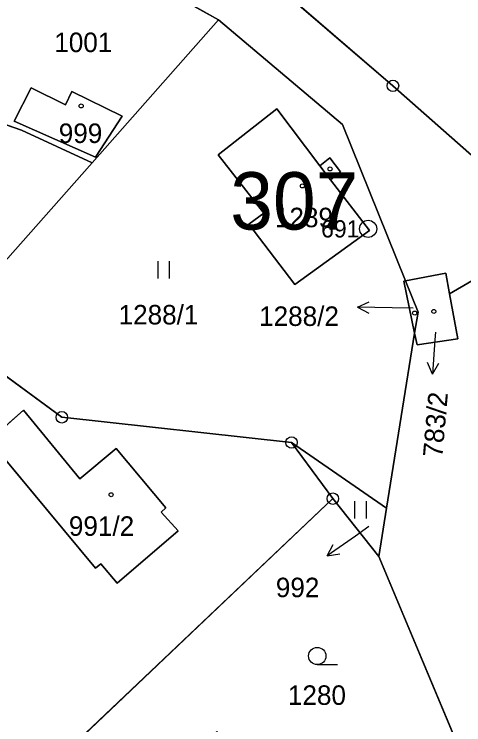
# Model space of a CAD drawing. Extents: x -689422 to -685210, y -987725 to -982160.
# Drawn here: x -686865 to -686825.9, y -985930.5 to -985868.5 of the extents above; entities that cross this region are included whole.
import ezdxf

# ---------------------------------------------------------------- set-up
doc = ezdxf.new("R2010")
doc.units = 0
for name, color, linetype in [('KN_Budovy', 7, 'Continuous'), ('KN_Budovy_cisla_domovni', 7, 'Continuous'), ('KN_Hranice_parcel', 7, 'Continuous'), ('KN_Hranice_parcel_vnitrni_kresba', 7, 'Continuous'), ('KN_Parcelni cisla', 7, 'Continuous'), ('KN_Parcelni cisla_sipky', 7, 'Continuous'), ('KN_Polygon parcely', 7, 'Continuous'), ('KN_POZEMKY_OSTATNI PLOCHA', 7, 'Continuous'), ('KN_POZEMKY_TTP', 7, 'Continuous'), ('KN_POZEMKY_VODNI_PLOCHA', 7, 'Continuous'), ('KN_POZEMKY_ZAHRADA', 7, 'Continuous'), ('KN_POZEMKY_ZASTAVENA PLOCHA', 7, 'Continuous'), ('KN_VYUZITI_07_vodni plocha_tok prirozeny', 7, 'Continuous'), ('KN_VYUZITI_17_ostatni plocha_ostatni komunikace', 7, 'Continuous'), ('KN_Značky bodu BP', 7, 'Continuous'), ('KN_Značky budov', 7, 'Continuous'), ('KN_Značky kultur', 7, 'Continuous')]:
    doc.layers.add(name, color=color, linetype=linetype)

msp = doc.modelspace()

# ---------------------------------------------------------------- linework, layer by layer
at = {"layer": 'KN_Budovy'}
for points in [[(-686857.95, -985881), (-686855.63, -985877.43), (-686859.99, -985875.28), (-686860.56, -985876.44), (-686863.54, -985874.96), (-686865.01, -985877.87)], [(-686840.57, -985892.1), (-686834.06, -985887.4), (-686837.48, -985882.97), (-686838.4, -985881.76), (-686842.15, -985876.78), (-686847.25, -985880.81), (-686843.28, -985885.88), (-686844.57, -985886.85)], [(-686830.94, -985891.78), (-686831.07, -985891.8), (-686830.14, -985896.35), (-686829.93, -985897.35), (-686826.37, -985896.82), (-686827.09, -985892.92), (-686827.43, -985891.12)], [(-686864.21, -985903.04), (-686867.21, -985905.68), (-686857.94, -985916.82), (-686857.48, -985916.43), (-686856.06, -985918.11), (-686850.74, -985913.57), (-686852.21, -985911.93), (-686851.8, -985911.56), (-686856.15, -985906.39), (-686859.29, -985909.03)]]:
    msp.add_lwpolyline(points, close=True, dxfattribs=at)
at = {"layer": 'KN_Hranice_parcel'}
for p, q in [((-686858.24, -985881.49), (-686847.22, -985869.05)), ((-686871.18, -985896.11), (-686858.24, -985881.49)), ((-686830.94, -985891.78), (-686827.43, -985891.12)), ((-686827.43, -985891.12), (-686827.09, -985892.92)), ((-686827.09, -985892.92), (-686826.37, -985896.82)), ((-686830.14, -985896.35), (-686832.59, -985911.58)), ((-686832.59, -985911.58), (-686840.86, -985905.87)), ((-686840.86, -985905.87), (-686837.26, -985910.76)), ((-686837.26, -985910.76), (-686864.47, -985936.58)), ((-686833.27, -985915.8), (-686837.26, -985910.76)), ((-686832.59, -985911.58), (-686833.27, -985915.8))]:
    msp.add_line(p, q, dxfattribs=at)
for points in [[(-686824.21, -985881.7), (-686832.03, -985874.78), (-686843.47, -985864.94), (-686851.35, -985859.43), (-686861.55, -985856.71)], [(-686865.03, -985861.64), (-686860.15, -985862.85), (-686854.81, -985864.78), (-686847.22, -985869.05)], [(-686847.22, -985869.05), (-686836.43, -985878.15), (-686830.94, -985891.78)], [(-686860.56, -985876.44), (-686863.54, -985874.96), (-686865.01, -985877.87), (-686857.95, -985881), (-686855.63, -985877.43), (-686859.99, -985875.28), (-686860.56, -985876.44)], [(-686858.24, -985881.49), (-686864.38, -985878.66), (-686869.97, -985876.71)], [(-686847.25, -985880.81), (-686843.28, -985885.88), (-686844.57, -985886.85), (-686840.57, -985892.1), (-686834.06, -985887.4), (-686837.48, -985882.97), (-686836.59, -985882.29), (-686837.52, -985881.07), (-686838.4, -985881.76), (-686842.15, -985876.78), (-686847.25, -985880.81)], [(-686827.09, -985892.92), (-686823.2, -985890.66), (-686821.42, -985886.81), (-686820.06, -985883.86)], [(-686830.14, -985896.35), (-686831.07, -985891.8), (-686830.94, -985891.78)], [(-686830.94, -985891.78), (-686829.84, -985894.52), (-686830.14, -985896.35)], [(-686840.86, -985905.87), (-686860.87, -985903.67), (-686871.18, -985896.11)], [(-686826.37, -985896.82), (-686829.93, -985897.35), (-686830.14, -985896.35)], [(-686864.21, -985903.04), (-686859.29, -985909.03), (-686856.15, -985906.39), (-686851.8, -985911.56), (-686852.21, -985911.93), (-686850.74, -985913.57), (-686856.06, -985918.11), (-686857.48, -985916.43), (-686857.94, -985916.82), (-686867.21, -985905.68), (-686864.21, -985903.04)], [(-686823.29, -985935.9), (-686826.31, -985932.38), (-686833.27, -985915.8)]]:
    msp.add_lwpolyline(points, dxfattribs=at)
at = {"layer": 'KN_Hranice_parcel_vnitrni_kresba'}
msp.add_line((-686838.4, -985881.76), (-686837.48, -985882.97), dxfattribs=at)
at = {"layer": 'KN_Parcelni cisla_sipky'}
for p, q in [((-686835.111, -985894.088), (-686834.1, -985893.604)), ((-686832.11, -985894.14), (-686835.111, -985894.088)), ((-686835.111, -985894.088), (-686834.118, -985894.606)), ((-686830.28, -985894.17), (-686832.11, -985894.14)), ((-686828.33, -985896.26), (-686828.38, -985896.93)), ((-686828.38, -985896.93), (-686828.589, -985899.924)), ((-686828.589, -985899.924), (-686829.019, -985898.89)), ((-686828.589, -985899.924), (-686828.02, -985898.96)), ((-686834.12, -985913.19), (-686835.3, -985914.02)), ((-686835.3, -985914.02), (-686837.758, -985915.741)), ((-686837.758, -985915.741), (-686837.225, -985914.757)), ((-686837.758, -985915.741), (-686836.651, -985915.577))]:
    msp.add_line(p, q, dxfattribs=at)
at = {"layer": 'KN_Polygon parcely'}
for points in [[(-686845.35, -985798.62), (-686850.44, -985802.3), (-686855.41, -985805.44), (-686862.17, -985811.93), (-686861.37, -985829.36), (-686860.34, -985846.05), (-686860.21, -985848.24), (-686861.55, -985856.71), (-686851.35, -985859.43), (-686843.47, -985864.94), (-686832.03, -985874.78), (-686824.21, -985881.7), (-686822.7, -985796.33), (-686835, -985793.41), (-686837.51, -985791.37), (-686843.47, -985796.57)], [(-686847.22, -985869.05), (-686854.81, -985864.78), (-686860.15, -985862.85), (-686865.03, -985861.64), (-686869.97, -985876.71), (-686864.38, -985878.66), (-686858.24, -985881.49)], [(-686830.94, -985891.78), (-686836.43, -985878.15), (-686847.22, -985869.05), (-686858.24, -985881.49), (-686871.18, -985896.11), (-686860.87, -985903.67), (-686840.86, -985905.87), (-686832.59, -985911.58), (-686830.14, -985896.35), (-686831.07, -985891.8)], [(-686864.38, -985878.66), (-686869.97, -985876.71), (-686881.8, -985873.44), (-686892.81, -985880.66), (-686871.18, -985896.11), (-686858.24, -985881.49)], [(-686860.56, -985876.44), (-686863.54, -985874.96), (-686865.01, -985877.87), (-686857.95, -985881), (-686855.63, -985877.43), (-686859.99, -985875.28)], [(-686860.56, -985876.44), (-686859.99, -985875.28), (-686855.63, -985877.43), (-686857.95, -985881), (-686865.01, -985877.87), (-686863.54, -985874.96)], [(-686847.25, -985880.81), (-686843.28, -985885.88), (-686844.57, -985886.85), (-686840.57, -985892.1), (-686834.06, -985887.4), (-686837.48, -985882.97), (-686836.59, -985882.29), (-686837.52, -985881.07), (-686838.4, -985881.76), (-686842.15, -985876.78)], [(-686847.25, -985880.81), (-686842.15, -985876.78), (-686838.4, -985881.76), (-686837.52, -985881.07), (-686836.59, -985882.29), (-686837.48, -985882.97), (-686834.06, -985887.4), (-686840.57, -985892.1), (-686844.57, -985886.85), (-686843.28, -985885.88)], [(-686830.14, -985896.35), (-686829.93, -985897.35), (-686826.37, -985896.82), (-686827.09, -985892.92), (-686827.43, -985891.12), (-686830.94, -985891.78), (-686829.84, -985894.52)], [(-686830.14, -985896.35), (-686829.84, -985894.52), (-686830.94, -985891.78), (-686831.07, -985891.8)], [(-686887.89, -985913.98), (-686864.47, -985936.58), (-686837.26, -985910.76), (-686840.86, -985905.87), (-686860.87, -985903.67), (-686871.18, -985896.11), (-686875.74, -985897.54), (-686878.98, -985901.79)], [(-686864.21, -985903.04), (-686859.29, -985909.03), (-686856.15, -985906.39), (-686851.8, -985911.56), (-686852.21, -985911.93), (-686850.74, -985913.57), (-686856.06, -985918.11), (-686857.48, -985916.43), (-686857.94, -985916.82), (-686867.21, -985905.68)], [(-686864.21, -985903.04), (-686867.21, -985905.68), (-686857.94, -985916.82), (-686857.48, -985916.43), (-686856.06, -985918.11), (-686850.74, -985913.57), (-686852.21, -985911.93), (-686851.8, -985911.56), (-686856.15, -985906.39), (-686859.29, -985909.03)], [(-686840.86, -985905.87), (-686837.26, -985910.76), (-686833.27, -985915.8), (-686832.59, -985911.58)], [(-686854, -985946.69), (-686851.06, -985943.86), (-686855.76, -985939.13), (-686847.37, -985931.06), (-686841, -985937.47), (-686839.64, -985936.12), (-686838.31, -985937.47), (-686839.67, -985938.82), (-686837.68, -985940.83), (-686830.4, -985933.8), (-686825.84, -985938.41), (-686823.29, -985935.9), (-686826.31, -985932.38), (-686833.27, -985915.8), (-686837.26, -985910.76), (-686864.47, -985936.58)]]:
    msp.add_lwpolyline(points, close=True, dxfattribs=at)
for points in [[(-686822.7, -985796.33), (-686824.21, -985881.7), (-686820.06, -985883.86), (-686821.42, -985886.81), (-686823.2, -985890.66), (-686827.09, -985892.92), (-686826.37, -985896.82), (-686829.93, -985897.35), (-686830.14, -985896.35), (-686832.59, -985911.58), (-686833.27, -985915.8), (-686826.31, -985932.38), (-686823.29, -985935.9), (-686810, -985948.55), (-686808.9, -985953.98), (-686808.73, -985957.51), (-686809.41, -985963.36), (-686814.71, -985986.02), (-686814.98, -985987.06), (-686815.58, -985989.4), (-686817.52, -985996.89), (-686818.04, -985998.92), (-686820.83, -986007.06), (-686816.48, -986038.05)], [(-686865.03, -985861.64), (-686860.15, -985862.85), (-686854.81, -985864.78), (-686847.22, -985869.05), (-686836.43, -985878.15), (-686830.94, -985891.78), (-686827.43, -985891.12), (-686827.09, -985892.92), (-686823.2, -985890.66), (-686821.42, -985886.81), (-686820.06, -985883.86), (-686824.21, -985881.7), (-686832.03, -985874.78), (-686843.47, -985864.94), (-686851.35, -985859.43), (-686861.55, -985856.71), (-686865.9, -985856.2)]]:
    msp.add_lwpolyline(points, dxfattribs=at)
at = {"layer": 'KN_POZEMKY_OSTATNI PLOCHA'}
for p, q in [((-686847.22, -985869.05), (-686854.81, -985864.78)), ((-686843.47, -985864.94), (-686832.03, -985874.78)), ((-686836.43, -985878.15), (-686847.22, -985869.05)), ((-686832.03, -985874.78), (-686824.21, -985881.7)), ((-686830.94, -985891.78), (-686836.43, -985878.15)), ((-686823.2, -985890.66), (-686827.09, -985892.92)), ((-686827.43, -985891.12), (-686830.94, -985891.78)), ((-686827.09, -985892.92), (-686827.43, -985891.12))]:
    msp.add_line(p, q, dxfattribs=at)
at = {"layer": 'KN_POZEMKY_TTP'}
for p, q in [((-686832.03, -985874.78), (-686843.47, -985864.94)), ((-686858.24, -985881.49), (-686847.22, -985869.05)), ((-686847.22, -985869.05), (-686836.43, -985878.15)), ((-686824.21, -985881.7), (-686832.03, -985874.78)), ((-686842.15, -985876.78), (-686847.25, -985880.81)), ((-686838.4, -985881.76), (-686842.15, -985876.78)), ((-686836.43, -985878.15), (-686830.94, -985891.78)), ((-686847.25, -985880.81), (-686843.28, -985885.88)), ((-686871.18, -985896.11), (-686858.24, -985881.49)), ((-686837.52, -985881.07), (-686838.4, -985881.76)), ((-686836.59, -985882.29), (-686837.52, -985881.07)), ((-686837.48, -985882.97), (-686836.59, -985882.29)), ((-686834.06, -985887.4), (-686837.48, -985882.97)), ((-686843.28, -985885.88), (-686844.57, -985886.85)), ((-686844.57, -985886.85), (-686840.57, -985892.1)), ((-686840.57, -985892.1), (-686834.06, -985887.4)), ((-686830.94, -985891.78), (-686831.07, -985891.8)), ((-686831.07, -985891.8), (-686830.14, -985896.35)), ((-686860.87, -985903.67), (-686871.18, -985896.11)), ((-686830.14, -985896.35), (-686832.59, -985911.58)), ((-686840.86, -985905.87), (-686860.87, -985903.67)), ((-686837.26, -985910.76), (-686840.86, -985905.87)), ((-686840.86, -985905.87), (-686832.59, -985911.58)), ((-686832.59, -985911.58), (-686840.86, -985905.87)), ((-686833.27, -985915.8), (-686837.26, -985910.76)), ((-686832.59, -985911.58), (-686833.27, -985915.8))]:
    msp.add_line(p, q, dxfattribs=at)
at = {"layer": 'KN_POZEMKY_VODNI_PLOCHA'}
for p, q in [((-686827.09, -985892.92), (-686823.2, -985890.66)), ((-686826.37, -985896.82), (-686827.09, -985892.92)), ((-686832.59, -985911.58), (-686830.14, -985896.35)), ((-686830.14, -985896.35), (-686829.93, -985897.35)), ((-686829.93, -985897.35), (-686826.37, -985896.82)), ((-686833.27, -985915.8), (-686832.59, -985911.58)), ((-686826.31, -985932.38), (-686833.27, -985915.8))]:
    msp.add_line(p, q, dxfattribs=at)
at = {"layer": 'KN_POZEMKY_ZAHRADA'}
for p, q in [((-686854.81, -985864.78), (-686847.22, -985869.05)), ((-686847.22, -985869.05), (-686858.24, -985881.49)), ((-686863.54, -985874.96), (-686865.01, -985877.87)), ((-686860.56, -985876.44), (-686863.54, -985874.96)), ((-686859.99, -985875.28), (-686860.56, -985876.44)), ((-686855.63, -985877.43), (-686859.99, -985875.28)), ((-686869.97, -985876.71), (-686864.38, -985878.66)), ((-686864.38, -985878.66), (-686869.97, -985876.71)), ((-686857.95, -985881), (-686855.63, -985877.43)), ((-686865.01, -985877.87), (-686857.95, -985881)), ((-686864.38, -985878.66), (-686858.24, -985881.49)), ((-686858.24, -985881.49), (-686864.38, -985878.66)), ((-686858.24, -985881.49), (-686871.18, -985896.11)), ((-686864.47, -985936.58), (-686837.26, -985910.76)), ((-686837.26, -985910.76), (-686833.27, -985915.8)), ((-686833.27, -985915.8), (-686826.31, -985932.38))]:
    msp.add_line(p, q, dxfattribs=at)
at = {"layer": 'KN_POZEMKY_ZASTAVENA PLOCHA'}
for p, q in [((-686865.01, -985877.87), (-686863.54, -985874.96)), ((-686863.54, -985874.96), (-686860.56, -985876.44)), ((-686860.56, -985876.44), (-686859.99, -985875.28)), ((-686859.99, -985875.28), (-686855.63, -985877.43)), ((-686847.25, -985880.81), (-686842.15, -985876.78)), ((-686842.15, -985876.78), (-686838.4, -985881.76)), ((-686855.63, -985877.43), (-686857.95, -985881)), ((-686857.95, -985881), (-686865.01, -985877.87)), ((-686843.28, -985885.88), (-686847.25, -985880.81)), ((-686838.4, -985881.76), (-686837.52, -985881.07)), ((-686837.52, -985881.07), (-686836.59, -985882.29)), ((-686836.59, -985882.29), (-686837.48, -985882.97)), ((-686837.48, -985882.97), (-686834.06, -985887.4)), ((-686844.57, -985886.85), (-686843.28, -985885.88)), ((-686840.57, -985892.1), (-686844.57, -985886.85)), ((-686834.06, -985887.4), (-686840.57, -985892.1)), ((-686830.94, -985891.78), (-686827.43, -985891.12)), ((-686827.43, -985891.12), (-686827.09, -985892.92)), ((-686831.07, -985891.8), (-686830.94, -985891.78)), ((-686830.14, -985896.35), (-686831.07, -985891.8)), ((-686830.94, -985891.78), (-686829.84, -985894.52)), ((-686829.84, -985894.52), (-686830.94, -985891.78)), ((-686827.09, -985892.92), (-686826.37, -985896.82)), ((-686829.84, -985894.52), (-686830.14, -985896.35)), ((-686830.14, -985896.35), (-686829.84, -985894.52)), ((-686871.18, -985896.11), (-686860.87, -985903.67)), ((-686829.93, -985897.35), (-686830.14, -985896.35)), ((-686826.37, -985896.82), (-686829.93, -985897.35)), ((-686867.21, -985905.68), (-686864.21, -985903.04)), ((-686864.21, -985903.04), (-686867.21, -985905.68)), ((-686864.21, -985903.04), (-686859.29, -985909.03)), ((-686859.29, -985909.03), (-686864.21, -985903.04)), ((-686860.87, -985903.67), (-686840.86, -985905.87)), ((-686857.94, -985916.82), (-686867.21, -985905.68)), ((-686867.21, -985905.68), (-686857.94, -985916.82)), ((-686840.86, -985905.87), (-686837.26, -985910.76)), ((-686859.29, -985909.03), (-686856.15, -985906.39)), ((-686856.15, -985906.39), (-686859.29, -985909.03)), ((-686856.15, -985906.39), (-686851.8, -985911.56)), ((-686851.8, -985911.56), (-686856.15, -985906.39)), ((-686837.26, -985910.76), (-686864.47, -985936.58)), ((-686851.8, -985911.56), (-686852.21, -985911.93)), ((-686852.21, -985911.93), (-686851.8, -985911.56)), ((-686852.21, -985911.93), (-686850.74, -985913.57)), ((-686850.74, -985913.57), (-686852.21, -985911.93)), ((-686850.74, -985913.57), (-686856.06, -985918.11)), ((-686856.06, -985918.11), (-686850.74, -985913.57)), ((-686857.48, -985916.43), (-686857.94, -985916.82)), ((-686857.94, -985916.82), (-686857.48, -985916.43)), ((-686856.06, -985918.11), (-686857.48, -985916.43)), ((-686857.48, -985916.43), (-686856.06, -985918.11))]:
    msp.add_line(p, q, dxfattribs=at)
at = {"layer": 'KN_VYUZITI_07_vodni plocha_tok prirozeny'}
for p, q in [((-686827.09, -985892.92), (-686823.2, -985890.66)), ((-686826.37, -985896.82), (-686827.09, -985892.92)), ((-686832.59, -985911.58), (-686830.14, -985896.35)), ((-686830.14, -985896.35), (-686829.93, -985897.35)), ((-686829.93, -985897.35), (-686826.37, -985896.82)), ((-686833.27, -985915.8), (-686832.59, -985911.58)), ((-686826.31, -985932.38), (-686833.27, -985915.8))]:
    msp.add_line(p, q, dxfattribs=at)
at = {"layer": 'KN_VYUZITI_17_ostatni plocha_ostatni komunikace'}
for p, q in [((-686847.22, -985869.05), (-686854.81, -985864.78)), ((-686843.47, -985864.94), (-686832.03, -985874.78)), ((-686836.43, -985878.15), (-686847.22, -985869.05)), ((-686832.03, -985874.78), (-686824.21, -985881.7)), ((-686830.94, -985891.78), (-686836.43, -985878.15)), ((-686823.2, -985890.66), (-686827.09, -985892.92)), ((-686827.43, -985891.12), (-686830.94, -985891.78)), ((-686827.09, -985892.92), (-686827.43, -985891.12))]:
    msp.add_line(p, q, dxfattribs=at)
at = {"layer": 'KN_Značky bodu BP'}
for centre, radius in [((-686832.03, -985874.78), 0.5), ((-686832.03, -985874.78), 0.0303), ((-686834.19, -985887.25), 0.75), ((-686834.19, -985887.25), 0.03), ((-686860.87, -985903.67), 0.5), ((-686860.87, -985903.67), 0.0303), ((-686840.86, -985905.87), 0.5), ((-686840.86, -985905.87), 0.0303), ((-686837.26, -985910.76), 0.5), ((-686837.26, -985910.76), 0.0303)]:
    msp.add_circle(centre, radius, dxfattribs=at)
at = {"layer": 'KN_Značky budov'}
for centre in [(-686859.187, -985876.539), (-686837.507, -985882.029), (-686839.917, -985883.509), (-686830.137, -985894.589), (-686828.467, -985894.449), (-686856.577, -985910.419)]:
    msp.add_circle(centre, 0.175, dxfattribs=at)
at = {"layer": 'KN_Značky kultur'}
for p, q in [((-686852.481, -985891.58), (-686852.481, -985890.08)), ((-686851.48, -985891.58), (-686851.48, -985890.08)), ((-686835.341, -985912.48), (-686835.341, -985910.98)), ((-686834.34, -985912.48), (-686834.34, -985910.98)), ((-686838.623, -985925.22), (-686836.873, -985925.22))]:
    msp.add_line(p, q, dxfattribs=at)
msp.add_circle((-686838.623, -985924.47), 0.75, dxfattribs=at)

# ---------------------------------------------------------------- texts
at = {"layer": 'KN_Budovy_cisla_domovni'}
msp.add_text('307', height=5, dxfattribs=at).set_placement((-686846.201, -985887.314))
at = {"layer": 'KN_Parcelni cisla'}
for s, p in [('1001', (-686861.53, -985871.85)), ('999', (-686861.14, -985879.77)), ('1289', (-686842.31, -985887.11)), ('1288/1', (-686855.927, -985895.58)), ('1288/2', (-686843.687, -985895.71)), ('991/2', (-686860.258, -985914)), ('992', (-686842.23, -985919.348)), ('1280', (-686841.18, -985928.73))]:
    msp.add_text(s, height=1.7, dxfattribs=at).set_placement(p)
msp.add_text('783/2', height=1.7, rotation=85, dxfattribs=at).set_placement((-686827.73, -985907.22))
at = {"layer": 'KN_Značky bodu BP'}
msp.add_text('691', height=1.5, dxfattribs=at).set_placement((-686838.293, -985888))

doc.saveas('drawing.dxf')
